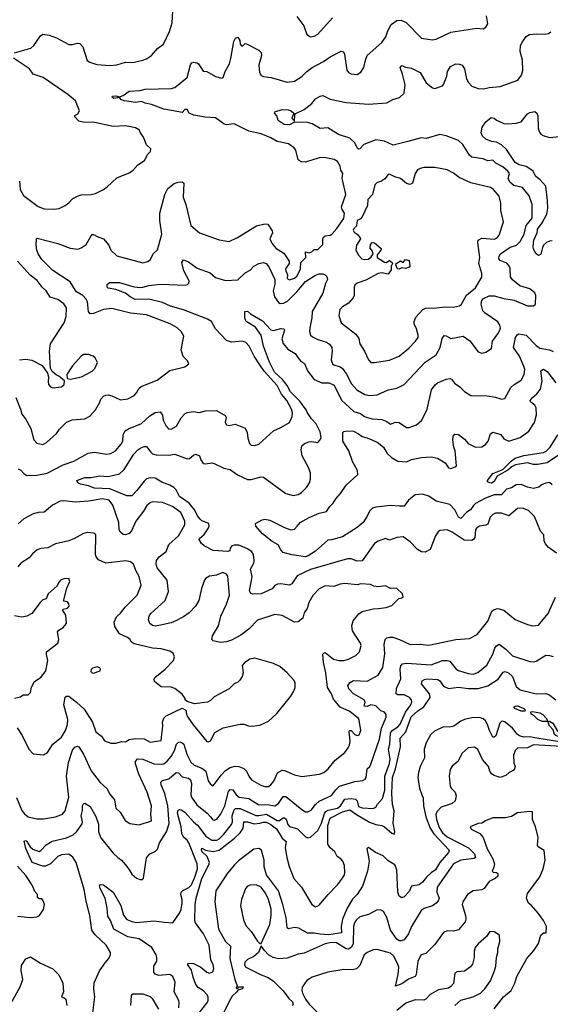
# Model space of a CAD drawing. Extents: x 1690054 to 1842981, y 782881 to 914114.
# Tile 464 of 656: x 1798146 to 1802451, y 806914 to 814904. Entities that reach past the tile are written whole.
import ezdxf

# ---------------------------------------------------------------- set-up
doc = ezdxf.new("R2010")
doc.units = 0

msp = doc.modelspace()

# ---------------------------------------------------------------- linework, layer by layer
at = {"layer": '0CON10XD'}
for points in [[(1798104.2, 814635.8), (1798235.5, 814674.5), (1798260, 814695), (1798315, 814773.3), (1798335, 814786), (1798385, 814777.5), (1798445, 814757.5), (1798545, 814704), (1798575, 814702), (1798615, 814714), (1798635, 814711.2), (1798657.5, 814685), (1798695, 814574), (1798715, 814559.2), (1798771.7, 814541.7), (1798877, 814533), (1798935, 814536.7), (1799005, 814560.8), (1799065, 814558.1), (1799145, 814575.7), (1799175, 814587.5), (1799215.6, 814614.4), (1799265, 814671.2), (1799314.3, 814705.7), (1799362.8, 814807.2), (1799382.5, 814877.5), (1799388.9, 814975)], [(1798115, 811838), (1798153.5, 811745), (1798163.8, 811703.8), (1798193.3, 811665), (1798236.8, 811586.8), (1798260, 811495), (1798285, 811468.8), (1798335, 811456), (1798365, 811472), (1798444.4, 811545.6), (1798468.7, 811581.3), (1798525, 811638), (1798573.1, 811656.9), (1798675, 811664.2), (1798715, 811686), (1798761.7, 811738.3), (1798794.3, 811795), (1798804.5, 811825.5), (1798825, 811848), (1798845, 811858), (1798865, 811859.2), (1798895, 811852.5), (1798965, 811819.2), (1799025, 811827.1), (1799075, 811855.8), (1799095, 811876), (1799115.5, 811914.5), (1799131.5, 811928.5), (1799261.4, 811978.6), (1799365, 812057.5), (1799485, 812087.5), (1799518.3, 812111.7), (1799506.4, 812136.4), (1799471.7, 812171.7), (1799456.2, 812225), (1799477.5, 812335), (1799455.8, 812375), (1799424, 812405), (1799367.4, 812437.4), (1799175, 812508.8), (1799045, 812522.2), (1798895, 812561.5), (1798825, 812553.2), (1798745, 812519.4), (1798717.9, 812517.9), (1798705.6, 812535), (1798695.3, 812615.3), (1798686.3, 812636.3), (1798659.5, 812665), (1798608.1, 812695), (1798597.9, 812707.9), (1798555, 812776.7), (1798415, 812868.9), (1798325, 812958.8), (1798295.3, 813005), (1798285.4, 813035), (1798280, 813075), (1798282.5, 813125), (1798288.3, 813131.7), (1798455, 813086.9), (1798555, 813050.5), (1798616.8, 813043.2), (1798645, 813052), (1798685, 813081.2), (1798725, 813151.2), (1798735, 813162), (1798745, 813162), (1798775, 813144), (1798825, 813126.2), (1798869.4, 813075), (1798885.8, 813035), (1798935, 812988.1), (1799145, 812932.5), (1799185, 812942.5), (1799203.8, 812955), (1799233.2, 813006.8), (1799263, 813037), (1799298.2, 813165), (1799284.4, 813275), (1799284.4, 813334.4), (1799324.2, 813485), (1799348.8, 813535), (1799400, 813575), (1799432.5, 813585), (1799465, 813587.5), (1799477, 813577), (1799472.9, 813465), (1799494.2, 813405), (1799535.7, 813235), (1799605, 813174.4), (1799765, 813117.1), (1799845, 813104.4), (1799913.7, 813136.3), (1800067.6, 813232.4), (1800135, 813248.6), (1800158.8, 813245), (1800195, 813190), (1800196.1, 813175), (1800174.2, 813125), (1800191.9, 813091.9), (1800225, 813051.6), (1800290.3, 813010.3), (1800331.5, 812945), (1800331.7, 812925), (1800303.8, 812883.8), (1800305.3, 812865.3), (1800320, 812835), (1800316.7, 812805), (1800335, 812794.2), (1800375, 812807.8), (1800397.3, 812825), (1800425, 812883.5), (1800428.3, 812935), (1800466.7, 812975), (1800465, 813020), (1800495, 813012.1), (1800515, 813020.4), (1800535, 813039.2), (1800565, 813038.5), (1800605, 813080), (1800604.4, 813125), (1800610.4, 813139.6), (1800625, 813150), (1800665, 813155.5), (1800679.4, 813165), (1800720.3, 813209.7), (1800775, 813291.2), (1800780.5, 813335), (1800761.1, 813365), (1800757.5, 813385), (1800793.3, 813485), (1800767.3, 813592.7), (1800761.9, 813615), (1800766.4, 813655), (1800752, 813682), (1800745.5, 813715.5), (1800725, 813754), (1800698.7, 813768.7), (1800615, 813786.7), (1800575, 813782.2), (1800465, 813749.4), (1800430.3, 813750.3), (1800405.8, 813765.8), (1800385.7, 813845), (1800374, 813865), (1800326.2, 813896.2), (1800235, 813915.5), (1800185, 813944.5), (1800105, 813977.5), (1800005, 813998.9), (1799885, 814059.2), (1799825, 814050.8), (1799805, 814055.6), (1799735, 814108.2), (1799652.2, 814112.2), (1799559.4, 814129.4), (1799521.2, 814145), (1799505, 814176.4), (1799486.2, 814175), (1799465, 814151.4), (1799395, 814165.8), (1799315, 814178.1), (1799215, 814217.3), (1799165, 814226.7), (1799135, 814240), (1799085, 814231.5), (1798995.6, 814245.6), (1798973.3, 814255), (1798955, 814272.5), (1798910, 814265), (1798896.7, 814275), (1798900, 814285), (1798925.8, 814285.8), (1798955, 814277.5), (1798985, 814290), (1799035, 814323.1), (1799125, 814329.4), (1799165, 814339.5), (1799375, 814345.7), (1799405.6, 814354.4), (1799503.8, 814436.2), (1799531.1, 814538.9), (1799543.3, 814555), (1799555, 814558.8), (1799584.1, 814554.1), (1799596.2, 814545), (1799635, 814486.7), (1799665, 814484), (1799735, 814442.5), (1799785, 814429.4), (1799797.1, 814435), (1799813.1, 814485), (1799849.5, 814545), (1799859.8, 814590.2), (1799882.7, 814727.3), (1799897.5, 814755), (1799915, 814762.5), (1799933.3, 814735), (1799934.2, 814705), (1799945, 814692), (1799956.6, 814693.4), (1799975, 814710), (1799985, 814708), (1800087, 814657), (1800105, 814636.7), (1800106.9, 814615), (1800086.9, 814535), (1800092.9, 814475), (1800105, 814452), (1800125, 814442.9), (1800185.6, 814435.6), (1800315, 814397.1), (1800375.8, 814405), (1800435, 814443.5), (1800476.9, 814485), (1800518.6, 814515), (1800612, 814565), (1800665, 814602.2), (1800755, 814647.5), (1800772.7, 814642.7), (1800780.8, 814625), (1800801.2, 814495), (1800815, 814476.7), (1800835, 814464.2), (1800885, 814460), (1800915, 814479.4), (1800938.2, 814515), (1800950.5, 814575), (1800965.8, 814615), (1801085, 814720), (1801115.5, 814765), (1801132.2, 814815), (1801159.4, 814865), (1801205, 814896.7), (1801240.6, 814899.4), (1801281.4, 814881.4), (1801404.6, 814754.6), (1801491.7, 814741.7), (1801525, 814746), (1801645, 814802.9), (1801855, 814834.2), (1801905, 814831.2), (1801927.7, 814842.3), (1801945, 814870), (1801932.9, 814935)], [(1800395, 814928.8), (1800452, 814855), (1800475, 814783.3), (1800504.1, 814764.1), (1800535, 814771.2), (1800565, 814786.2), (1800685, 814920)], [(1798135, 811258.6), (1798155, 811249.2), (1798180.6, 811220.6), (1798205, 811206.7), (1798285, 811208), (1798369.2, 811225), (1798498.2, 811291.8), (1798585, 811321.1), (1798702.2, 811387.8), (1798754.4, 811394.4), (1798851.7, 811378.3), (1798885, 811384.5), (1798924.6, 811405.4), (1798970.9, 811459.1), (1798982.5, 811485), (1798986.5, 811535), (1799002, 811568), (1799028, 811585), (1799135, 811627.8), (1799201.4, 811688.6), (1799245, 811716.9), (1799285, 811722), (1799304.3, 811695), (1799311.1, 811655), (1799333.3, 811605), (1799353.8, 811583.8), (1799375, 811580.6), (1799419.5, 811605), (1799455.4, 811674.6), (1799485, 811706), (1799505, 811717.5), (1799555, 811724.2), (1799602.7, 811717.3), (1799655, 811729.6), (1799742.6, 811732.6), (1799812, 811692), (1799820, 811675), (1799812.5, 811635), (1799825, 811617.5), (1799845, 811611.2), (1799895, 811622), (1799975, 811589.2), (1799990.8, 811555), (1799997.3, 811507.3), (1800011.2, 811465), (1800025, 811451.2), (1800051.7, 811448.3), (1800085, 811460), (1800205, 811568.5), (1800265.9, 811594.1), (1800335, 811636), (1800357, 811683), (1800359.1, 811715), (1800350, 811745), (1800313, 811813), (1800269.2, 811865), (1800233.8, 811935), (1800130.9, 812050.9), (1800093.1, 812103.1), (1800047.5, 812175), (1800008.8, 812255), (1799982, 812285), (1799955, 812295.6), (1799865, 812287.1), (1799825, 812300), (1799735.8, 812395), (1799702.5, 812455), (1799668.8, 812475), (1799475, 812549.3), (1799369.9, 812579.9), (1799305, 812608.2), (1799195, 812635.3), (1799084.5, 812634.5), (1799041.8, 812655), (1799005, 812684.5), (1798925, 812714.4), (1798864.3, 812725), (1798855.7, 812735), (1798855.8, 812754.2), (1798875, 812771.2), (1798955, 812772.9), (1799065, 812738.9), (1799115, 812731.8), (1799145, 812733.6), (1799195, 812748.5), (1799285, 812757.3), (1799495, 812750.8), (1799506.7, 812755), (1799518.8, 812765), (1799520.8, 812785), (1799478.5, 812865), (1799462, 812935), (1799475, 812956.2), (1799515, 812939.2), (1799585, 812887.5), (1799690.4, 812850.4), (1799735, 812811.9), (1799815, 812786.7), (1799915, 812792.9), (1799975, 812851.2), (1800015, 812871.2), (1800046.8, 812903.2), (1800085, 812927.1), (1800125, 812933.3), (1800146, 812925), (1800168.3, 812898.3), (1800215.3, 812795.3), (1800215, 812757.5), (1800202.9, 812705), (1800212.5, 812655), (1800245, 812608.3), (1800260.7, 812600.7), (1800285.6, 812604.4), (1800318.9, 812621.1), (1800394.8, 812695.2), (1800465, 812779.4), (1800545, 812831.4), (1800575, 812842.5), (1800605, 812842), (1800624.1, 812834.1), (1800639.2, 812819.2), (1800642.5, 812795), (1800627, 812763), (1800604.5, 812685), (1800519.1, 812535), (1800517.1, 812485), (1800499.1, 812405), (1800498.1, 812375), (1800505.8, 812345), (1800520.4, 812330.4), (1800565, 812308.5), (1800636.2, 812286.2), (1800660.9, 812270.9), (1800678.1, 812245), (1800682.4, 812217.6), (1800674.4, 812145), (1800685, 812111.2), (1800695, 812102.5), (1800745, 812088.6), (1800764.5, 812074.5), (1800797.6, 812027.6), (1800839.2, 811949.2), (1800881.1, 811901.1), (1800945, 811862.2), (1800985, 811855.6), (1801045, 811861.1), (1801135, 811899.4), (1801205, 811913.1), (1801264, 811945), (1801435, 812124.5), (1801525.8, 812185), (1801557.1, 812242.9), (1801573.1, 812316.9), (1801588.6, 812341.4), (1801605, 812340), (1801645, 812316.5), (1801745, 812336.2), (1801798, 812298), (1801865, 812209.2), (1801895, 812199.2), (1801927.5, 812207.5), (1801975, 812236.2), (1801980.8, 812295), (1802026.1, 812353.9), (1802042.2, 812385), (1802045.5, 812405), (1802042.5, 812425), (1802025, 812452.5), (1801922.5, 812522.5), (1801903, 812543), (1801890, 812595), (1801895.6, 812624.4), (1801908, 812642), (1801955, 812664.7), (1801995, 812664.2), (1802075, 812641.3), (1802157.3, 812627.3), (1802265, 812583.3), (1802315, 812582.5), (1802330, 812595), (1802334, 812665), (1802325, 812688.8), (1802285, 812720), (1802203.8, 812743.8), (1802143.9, 812793.9), (1802127.4, 812817.4), (1802124.5, 812885), (1802115, 812908.6), (1802098.1, 812928.1), (1802045, 812951.1), (1802033.4, 812965), (1802035.6, 812985), (1802047.5, 813005), (1802125, 813057.3), (1802176.4, 813075), (1802206.8, 813105), (1802238, 813165), (1802255, 813235.5), (1802303.6, 813295), (1802302.9, 813405), (1802280, 813475), (1802225, 813542.5), (1802155, 813558.5), (1802121.5, 813585), (1802108.1, 813615), (1802119.4, 813655), (1802105.7, 813675), (1802065, 813711.3), (1802009.8, 813739.8), (1801985, 813764.6), (1801945, 813759.2), (1801905, 813774.1), (1801815, 813787.5), (1801795.8, 813805), (1801740.2, 813890.2), (1801705, 813924.2), (1801605, 813962.9), (1801555, 813971.5), (1801445, 813940.8), (1801403.3, 813946.7), (1801294.4, 813915.6), (1801175, 813885.8), (1801105, 813918.1), (1801035, 813929.4), (1800937.6, 813892.4), (1800906.2, 813855), (1800895, 813854.2), (1800883.9, 813863.9), (1800865.4, 813905.4), (1800824.2, 813944.2), (1800732, 813972), (1800645, 814025.6), (1800585, 814021.1), (1800518.3, 814058.3), (1800481.1, 814071.1), (1800376.2, 814073.8), (1800335, 814050), (1800292, 814055), (1800242.5, 814085), (1800232.9, 814122.9), (1800213.3, 814145), (1800215, 814156.7), (1800274.5, 814175.5), (1800325, 814173.1), (1800347.5, 814165), (1800370, 814145), (1800353.9, 814106.1), (1800375, 814080), (1800378.3, 814131.7), (1800386.4, 814143.6), (1800455, 814176), (1800515, 814223.3), (1800545, 814260.8), (1800585, 814284.2), (1800605, 814288), (1800665, 814258.6), (1800795, 814233.3), (1800975, 814219.2), (1801125, 814228.9), (1801172.1, 814257.9), (1801227.1, 814272.9), (1801265, 814306.7), (1801272.1, 814375), (1801252.9, 814462.9), (1801233.8, 814515), (1801245, 814532.5), (1801275, 814518), (1801325, 814511.4), (1801396.2, 814475), (1801443, 814393), (1801495, 814350), (1801515, 814345.6), (1801575, 814367.1), (1801585, 814378), (1801611.1, 814445), (1801615.8, 814485), (1801640, 814525), (1801685, 814545.6), (1801715, 814544.4), (1801735.3, 814535.3), (1801754.5, 814505), (1801771.9, 814425), (1801785.8, 814395), (1801815, 814365.8), (1801865, 814347.1), (1801907.6, 814342.4), (1801955, 814353.1), (1802045, 814360.8), (1802186.8, 814413.2), (1802216.8, 814453.2), (1802226.8, 814493.2), (1802224.5, 814575), (1802206.9, 814645), (1802210, 814695), (1802224.2, 814725), (1802255, 814766.7), (1802282.5, 814785), (1802335, 814790), (1802405, 814786), (1802435, 814792.9), (1802455, 814806)], [(1798145.6, 813595), (1798150.5, 813525), (1798178.3, 813478.3), (1798295, 813388.5), (1798345, 813368.2), (1798424.3, 813365.7), (1798466.6, 813373.4), (1798515, 813397.5), (1798545, 813417.5), (1798577.4, 813452.6), (1798615, 813471.5), (1798645, 813482.5), (1798725, 813486.9), (1798762.5, 813495), (1798827.5, 813525), (1798855, 813548.8), (1798935, 813622), (1799035, 813661.2), (1799065, 813680), (1799105, 813726.7), (1799157.7, 813762.3), (1799186.4, 813813.6), (1799207.5, 813835), (1799210, 813855), (1799175, 813890), (1799150.7, 813950.7), (1799126.7, 813985), (1799118.3, 814008.3), (1799085, 814028), (1799005, 814042), (1798905, 814036.9), (1798755, 814069.4), (1798661.7, 814071.7), (1798625, 814080), (1798594, 814115), (1798594.2, 814125.8), (1798619.2, 814140.8), (1798631.5, 814165), (1798598.1, 814245), (1798537.1, 814297.1), (1798336, 814436), (1798255, 814461.2), (1798225, 814505.8), (1798185, 814533.1), (1798095, 814592.9)], [(1802465, 813109.6), (1802445, 813106.9), (1802418.8, 813095), (1802396.7, 813073.3), (1802386.8, 813055), (1802375, 813002), (1802355, 812991.2), (1802335, 813003.8), (1802315, 813041.2), (1802312.4, 813065), (1802317.5, 813115), (1802345.2, 813174.8), (1802345.9, 813195), (1802346.5, 813205), (1802385.2, 813255), (1802422.1, 813325), (1802429.3, 813375), (1802428.5, 813435), (1802413.4, 813553.4), (1802366.9, 813606.9), (1802333, 813633), (1802308.9, 813678.9), (1802255, 813712.1), (1802197.7, 813727.7), (1802164.9, 813744.9), (1802095, 813851.6), (1802055, 813888.8), (1802015, 813910.5), (1801975, 813916.7), (1801926.5, 813935), (1801899.8, 813959.8), (1801891.2, 813985), (1801897.8, 814032.2), (1801927.6, 814075), (1801970.6, 814109.4), (1801995, 814106.3), (1802015, 814089.2), (1802075, 814063.2), (1802105, 814058.8), (1802175, 814065.4), (1802215, 814075.8), (1802265, 814140.6), (1802285, 814151.4), (1802325, 814160), (1802342, 814145), (1802349.4, 814125), (1802353.1, 814025), (1802362.8, 813992.8), (1802375, 813975.8), (1802393.4, 813963.4), (1802445, 813948.9), (1802525, 813955.8)], [(1801025, 812122.5), (1801145, 812141.4), (1801225, 812174.2), (1801302, 812238), (1801357.5, 812295), (1801377.5, 812325), (1801379.4, 812345), (1801366.5, 812395), (1801346.4, 812435), (1801346.5, 812456.5), (1801360.4, 812489.6), (1801417.7, 812552.3), (1801437.4, 812562.6), (1801463.6, 812566.4), (1801505, 812562.7), (1801595.5, 812575.5), (1801665, 812570.6), (1801715, 812582.9), (1801729.2, 812595), (1801771.7, 812668.3), (1801845, 812729.2), (1801895.8, 812815), (1801895.7, 812845), (1801870.6, 812925), (1801877.8, 812975), (1801863.1, 813095), (1801865.8, 813115), (1801895, 813132.2), (1801997.7, 813122.3), (1802020.6, 813135), (1802036.5, 813155), (1802070, 813265), (1802048.2, 813355), (1802050.5, 813415), (1802035, 813472.5), (1801990.8, 813525), (1801965, 813543.3), (1801805, 813580.6), (1801712.7, 813622.7), (1801665, 813660), (1801615, 813685.9), (1801515, 813704.6), (1801425, 813703.5), (1801395, 813697.5), (1801374.3, 813685), (1801353.8, 813656.2), (1801333.6, 813576.4), (1801315, 813566.7), (1801285, 813576.2), (1801235, 813616.2), (1801188.3, 813628.3), (1801145, 813650), (1801135, 813647.5), (1801107.3, 813612.7), (1801075, 813591.2), (1801045, 813583.3), (1801026.2, 813565), (1801007.5, 813485), (1800970.8, 813445), (1800967.7, 813397.7), (1800924.6, 813305.4), (1800910.7, 813289.3), (1800883.6, 813275), (1800877.9, 813232.1), (1800853.3, 813205), (1800851.2, 813195), (1800859.7, 813179.7), (1800885, 813162.9), (1800909.5, 813135), (1800911.2, 813125), (1800878.7, 813075), (1800873.3, 813033.3), (1800894.3, 812994.3), (1800921.2, 812965), (1800945, 812958.9), (1800975, 812961.9), (1800998.9, 812981.1), (1801012.7, 813005), (1801009.7, 813025), (1800989.5, 813049.5), (1800990.9, 813079.1), (1801005, 813097.5), (1801025, 813092.5), (1801077.7, 813047.7), (1801075.3, 813035), (1801046.7, 812995), (1801046.6, 812975), (1801105, 812935.7), (1801120, 812935), (1801145, 812949.3), (1801168.8, 812935), (1801171.9, 812925), (1801158.8, 812905), (1801158.8, 812875), (1801135, 812840), (1801085, 812850.8), (1801054.2, 812845.8), (1800955, 812790), (1800885, 812766), (1800865, 812748.8), (1800859.2, 812735), (1800859.2, 812665), (1800852.1, 812647.9), (1800812.5, 812605), (1800764, 812575), (1800743.8, 812553.8), (1800734.5, 812504.5), (1800752.9, 812445), (1800872.8, 812352.8), (1800896.6, 812316.6), (1800904.5, 812274.5), (1800944.3, 812215), (1800976, 812145), (1800995, 812123.8), (1801025, 812122.5)], [(1798144.3, 812144.3), (1798195, 812150), (1798245, 812142.5), (1798328.5, 812098.5), (1798373.3, 812035), (1798381.2, 812005), (1798376.2, 811965), (1798380, 811945), (1798395, 811923.8), (1798415, 811916.2), (1798485, 811923.8), (1798506.7, 811945), (1798510, 811975), (1798465, 812012.5), (1798441.7, 812021.7), (1798410.7, 812050.7), (1798396.7, 812076.7), (1798394, 812116), (1798388.2, 812215), (1798395.4, 812274.6), (1798506.7, 812445), (1798523.3, 812495), (1798526.9, 812565), (1798505, 812597.5), (1798455, 812632.5), (1798393.2, 812653.2), (1798362.5, 812705), (1798329.4, 812735), (1798288.6, 812788.6), (1798231.7, 812831.7), (1798127.5, 812945)], [(1801225, 812879.2), (1801212.1, 812882.1), (1801197.8, 812915), (1801200, 812925), (1801235, 812946.2), (1801255.9, 812934.1), (1801275, 812957.5), (1801305, 812950), (1801310, 812905), (1801305, 812896.7), (1801275, 812886), (1801245, 812889.4), (1801225, 812879.2)], [(1802501.2, 810575), (1802433.8, 810625), (1802411.1, 810651.1), (1802401.4, 810675), (1802398.6, 810725), (1802370.8, 810755), (1802322.7, 810872.7), (1802275, 810921.1), (1802225, 810940.9), (1802185, 810936.7), (1802115, 810878.6), (1802055, 810898.8), (1802005, 810898.6), (1801985, 810890), (1801963.3, 810866.7), (1801945, 810811.9), (1801926.7, 810803.3), (1801875, 810795.4), (1801851.3, 810778.7), (1801844.6, 810765), (1801838.8, 810701.2), (1801828.9, 810685), (1801815, 810676.9), (1801751.4, 810681.4), (1801655, 810746.2), (1801615, 810765.6), (1801555, 810760), (1801540.9, 810749.1), (1801519.2, 810715), (1801475.5, 810604.5), (1801435.7, 810584.3), (1801406.5, 810586.5), (1801374.2, 810605), (1801315, 810667.5), (1801257.5, 810707.5), (1801207.1, 810702.9), (1801145, 810680), (1801115, 810693.3), (1801055, 810673.1), (1801025, 810653.1), (1800925, 810514.4), (1800885, 810510.5), (1800835, 810528.9), (1800805, 810529.6), (1800505, 810442.1), (1800397.6, 810392.4), (1800355, 810327.5), (1800335, 810314.4), (1800265, 810326.9), (1800237.5, 810325), (1800217.4, 810312.6), (1800193.8, 810285), (1800105, 810246), (1800035, 810242), (1800019.7, 810249.7), (1800011.3, 810271.3), (1800027.3, 810352.7), (1800031.1, 810385), (1800020, 810445), (1800045.4, 810494.6), (1800048.2, 810515), (1800042.7, 810565), (1800030.4, 810585), (1799995, 810610.9), (1799925, 810638.9), (1799885, 810640.6), (1799866.7, 810635), (1799853.8, 810615), (1799850, 810595), (1799835, 810588.8), (1799715, 810597.5), (1799643.8, 810635), (1799620.5, 810655), (1799601.4, 810685), (1799604.2, 810695), (1799643.3, 810726.7), (1799675.4, 810775), (1799684.4, 810795), (1799680, 810815), (1799625, 810838.6), (1799610.5, 810850.5), (1799587.5, 810877.5), (1799565.9, 810925), (1799522.3, 810982.3), (1799442.5, 811035), (1799415, 811087.9), (1799398, 811108), (1799365, 811127.5), (1799300.3, 811150.3), (1799245, 811182.7), (1799205, 811187.5), (1799175, 811178.2), (1799155, 811160.4), (1799097, 811083), (1799055, 811041.4), (1799015, 811040), (1798877.1, 811097.1), (1798753.8, 811103.8), (1798705, 811122.2), (1798640, 811135), (1798617, 811147), (1798610, 811165), (1798675, 811188.9), (1798725, 811189.2), (1798796.6, 811203.4), (1798865, 811197.3), (1798955, 811218.5), (1798995, 811253.1), (1799072, 811378), (1799105, 811414.7), (1799130.1, 811429.9), (1799155, 811441.1), (1799175, 811441.4), (1799208.9, 811395), (1799225, 811382.3), (1799252.8, 811372.8), (1799355, 811370.4), (1799405, 811378.2), (1799505, 811342), (1799525, 811343.8), (1799555, 811370), (1799575, 811379.2), (1799605, 811364), (1799617, 811333), (1799635, 811302.9), (1799655, 811299.4), (1799705, 811307.1), (1799725, 811302.9), (1799802.5, 811265), (1799855, 811254.2), (1799912.2, 811212.2), (1799995, 811173.5), (1800025, 811171.9), (1800105, 811194.3), (1800125, 811192.5), (1800305, 811060), (1800365, 811044), (1800405, 811052), (1800431.7, 811068.3), (1800472.4, 811107.6), (1800496, 811145), (1800504.1, 811175.9), (1800505.8, 811225), (1800492.5, 811265), (1800438.1, 811365), (1800429.2, 811415), (1800436, 811445), (1800456.7, 811465), (1800492.4, 811477.6), (1800515, 811480.6), (1800565, 811474), (1800585, 811494), (1800590.9, 811515), (1800585, 811560), (1800552.7, 811625), (1800514.4, 811664.4), (1800480.8, 811715), (1800469.7, 811739.7), (1800419.3, 811809.3), (1800341.9, 811885), (1800315.3, 811935.3), (1800277.3, 811985), (1800212.9, 812045), (1800171.7, 812125), (1800125, 812255.6), (1800106.1, 812345), (1800058.9, 812408.9), (1799984.5, 812455), (1799972.5, 812485), (1799972.5, 812535), (1799995, 812538.8), (1800017.7, 812517.7), (1800115, 812461.1), (1800185, 812387.8), (1800205, 812382.2), (1800265, 812397.9), (1800290, 812395), (1800295.7, 812385), (1800272.9, 812315), (1800285, 812276), (1800321.5, 812231.5), (1800380.6, 812195), (1800403.3, 812163.3), (1800425, 812135.8), (1800455.5, 812115.5), (1800482.2, 812055), (1800535, 811984.5), (1800598.3, 811958.3), (1800656.5, 811956.5), (1800698.5, 811938.5), (1800756.5, 811816.5), (1800858.1, 811725), (1800910, 811710), (1800944.2, 811685), (1800966.6, 811676.6), (1801005, 811666.2), (1801085, 811659.5), (1801125, 811643.3), (1801155, 811621.9), (1801195, 811638.8), (1801225, 811636.7), (1801285, 811596.2), (1801305, 811596.2), (1801365, 811618), (1801409.2, 811655), (1801452.9, 811745), (1801488.3, 811901.7), (1801517.6, 811942.4), (1801535, 811957.5), (1801605, 811987.5), (1801636.7, 811993.3)], [(1801636.7, 811993.3), (1801648.3, 811988.3), (1801673.6, 811953.6), (1801715.6, 811925.6), (1801755, 811886.2), (1801805, 811856), (1801937.7, 811852.3), (1802005, 811842), (1802055, 811824), (1802080.5, 811829.5), (1802130.9, 811919.1), (1802156.4, 811943.6), (1802215, 811979.2), (1802239.1, 812025), (1802242.9, 812065), (1802238.5, 812085), (1802201.5, 812175), (1802151.8, 812245), (1802168.6, 812325), (1802182.2, 812347.8), (1802195, 812354.2), (1802254.8, 812344.8), (1802335, 812261.5), (1802365, 812239.6), (1802445, 812224.5), (1802475, 812210.5)], [(1798555, 811987.5), (1798585, 811993.3), (1798647.5, 812005), (1798735, 812051.2), (1798756.2, 812075), (1798776.4, 812123.6), (1798759.5, 812159.5), (1798743.6, 812173.6), (1798705, 812186.7), (1798665, 812187.5), (1798645, 812173.3), (1798574.2, 812095), (1798530, 812025), (1798531.7, 811991.7), (1798555, 811987.5)], [(1802465, 811128.8), (1802445, 811148), (1802415, 811144), (1802385, 811132), (1802357.8, 811112.2), (1802315, 811100.5), (1802265, 811111.2), (1802215, 811131.8), (1802175, 811128.5), (1802135, 811106.8), (1802095, 811093.8), (1802055, 811049.6), (1801995, 811047.6), (1801925, 811021), (1801845, 810979.2), (1801826.8, 810963.2), (1801803.5, 810926.5), (1801773.3, 810906.7), (1801725, 810856.9), (1801705, 810867.8), (1801675, 810925.6), (1801635, 810970.5), (1801525, 810998.2), (1801465, 811037.7), (1801415, 811054.3), (1801355, 811047.5), (1801301.4, 811005), (1801265, 810956.2), (1801226.7, 810956.7), (1801155, 810960.8), (1801035, 810949.6), (1801009.4, 810940.6), (1800983.3, 810916.7), (1800964.6, 810875.4), (1800931.4, 810825), (1800885, 810783.1), (1800765, 810706.7), (1800675, 810682.9), (1800645, 810680.8), (1800545, 810591.8), (1800487.6, 810552.4), (1800465.2, 810544.8), (1800355, 810561.2), (1800285, 810580), (1800265, 810602.5), (1800244, 810644), (1800195, 810670.8), (1800115, 810732), (1800062.5, 810795), (1800060, 810815), (1800113, 810847), (1800135, 810852.5), (1800175, 810843.3), (1800294.4, 810784.4), (1800345, 810765.7), (1800375, 810770), (1800398.6, 810795), (1800422, 810825), (1800493.8, 810865), (1800575, 810898.9), (1800635, 810912.9), (1800662.5, 810955), (1800689.6, 810980.4), (1800710, 811015), (1800749.9, 811060.1), (1800795, 811127.5), (1800888.5, 811215), (1800885.9, 811245.9), (1800845, 811318), (1800815.5, 811405.5), (1800767.1, 811485), (1800766.7, 811553.3), (1800776.2, 811563.8), (1800805, 811568.6), (1800853.3, 811565), (1800893.8, 811545), (1800925, 811520.8), (1800965, 811511.4), (1801045, 811477.1), (1801097.5, 811435), (1801128, 811385), (1801162.5, 811352.5), (1801215, 811321.1), (1801285, 811316.7), (1801324.3, 811334.3), (1801405, 811352.5), (1801485, 811355.7), (1801535, 811345.8), (1801598.8, 811308.8), (1801625, 811267.5), (1801645, 811263.3), (1801680, 811275), (1801690, 811285), (1801678.1, 811405), (1801666.9, 811435), (1801660.8, 811495), (1801662, 811525), (1801675, 811541.2), (1801705, 811537.1), (1801755, 811501.4), (1801784.3, 811465), (1801845, 811435.5), (1801895, 811439.5), (1801925, 811456.9), (1801946.4, 811485), (1801965, 811543.3), (1801985, 811556.2), (1802048.3, 811538.3), (1802075, 811502.5), (1802115, 811484.3), (1802205, 811513.3), (1802275.8, 811565), (1802323.1, 811635), (1802337.6, 811697.6), (1802337.3, 811755), (1802325.4, 811775.4), (1802291.4, 811801.4), (1802287.8, 811815), (1802302.7, 811835), (1802342.7, 811867.3), (1802370.9, 811905), (1802383.6, 811975), (1802374.2, 812055), (1802395, 812068), (1802425, 812050.8), (1802495, 811956.5)], [(1802524.1, 811375), (1802425, 811307.5), (1802345.6, 811295.6), (1802315, 811295.7), (1802265, 811307.5), (1802168.9, 811291.1), (1802140.9, 811279.1), (1802105, 811248.1), (1802038.6, 811211.4), (1802019.5, 811200.5), (1801995, 811156), (1801975, 811144.3), (1801960, 811145), (1801942.5, 811155), (1801942.5, 811165), (1801985, 811221.2), (1802066, 811254), (1802135.7, 811325), (1802165.7, 811345), (1802235, 811366.6), (1802395, 811391.6), (1802417.8, 811402.2), (1802448.5, 811435), (1802512.2, 811535)], [(1798121.3, 808591.3), (1798165, 808486.2), (1798185, 808458.8), (1798215, 808435.8), (1798285, 808419.2), (1798338.3, 808418.3), (1798435.8, 808435.8), (1798495, 808457.5), (1798514.4, 808485), (1798544.6, 808595.4), (1798526, 808766), (1798542.8, 808877.2), (1798575, 808977.5), (1798595, 809001.9), (1798615, 809010), (1798625.7, 809005), (1798665.3, 808945.3), (1798725, 808809.2), (1798798, 808715), (1798854.4, 808665), (1798878.8, 808618.8), (1798916.2, 808575), (1798922.6, 808522.6), (1798927.1, 808505), (1798962.4, 808472.4), (1799002.5, 808405), (1799041.2, 808381.2), (1799115, 808371.9), (1799215, 808402.5), (1799210.5, 808455), (1799216.5, 808525), (1799180, 808635), (1799113.1, 808783.1), (1799084.6, 808865), (1799085.5, 808885), (1799103.2, 808906.8), (1799145, 808904), (1799235, 808866.9), (1799295, 808862.3), (1799315, 808866.4), (1799342.3, 808887.7), (1799374, 808925), (1799401.6, 808975), (1799418.5, 809025), (1799430.9, 809039.1), (1799445, 809043.5), (1799465, 809037.3), (1799478.2, 809025), (1799501.4, 808945), (1799535, 808879.5), (1799562.5, 808855), (1799625, 808830), (1799655.5, 808805), (1799675, 808728), (1799695, 808700), (1799715, 808686.2), (1799781.2, 808775), (1799815, 808810.5), (1799855, 808835.7), (1799895, 808845.6), (1799925.4, 808845.4), (1799965, 808826.9), (1799987.1, 808805), (1800005.7, 808765), (1800028, 808735), (1800102.1, 808692.1), (1800135, 808681.4), (1800165, 808683.1), (1800185, 808695.7), (1800207.3, 808725), (1800237.5, 808792.5), (1800274.4, 808815.6), (1800295, 808812.9), (1800375, 808777.5), (1800434.2, 808764.2), (1800579.1, 808780.9), (1800613.2, 808796.8), (1800650, 808825), (1800705.7, 808895), (1800782.6, 808957.4), (1800811.4, 808995), (1800822.9, 809017.1), (1800827.6, 809052.4), (1800818, 809125), (1800822.5, 809137.5), (1800835, 809136.2), (1800865, 809104.4), (1800885, 809095.8), (1800900, 809100), (1800914.4, 809135), (1800900.5, 809220.5), (1800893.8, 809235), (1800825, 809290), (1800745, 809325.6), (1800691.5, 809391.5), (1800674.7, 809435), (1800644.6, 809485), (1800630.3, 809605), (1800611.8, 809688.2), (1800606.7, 809755), (1800615, 809767.5), (1800625, 809768.8), (1800693.3, 809715), (1800735, 809705.6), (1800775, 809705.6), (1800814.3, 809714.3), (1800874, 809745), (1800904, 809775), (1800916.7, 809825), (1800910, 809845), (1800845.7, 809945), (1800840.6, 809985), (1800851.4, 810025), (1800897.9, 810082.1), (1800925, 810100.8), (1801014.2, 810124.2), (1801055.9, 810125.9), (1801120, 810135), (1801165, 810150), (1801221.7, 810208.3), (1801247, 810213), (1801258.3, 810221.7), (1801252.5, 810245), (1801205, 810288.8), (1801175, 810292.5), (1801155, 810287.5), (1801115, 810310), (1801055, 810301.2), (1801018.3, 810308.3), (1800992, 810322), (1800915, 810326.5), (1800885, 810319.4), (1800785, 810328.5), (1800745, 810324.5), (1800694.6, 810305.4), (1800625, 810310), (1800575, 810285.7), (1800525, 810232), (1800492.2, 810175), (1800478.6, 810125), (1800455, 810090), (1800443.4, 810046.6), (1800405, 810018.1), (1800374.4, 810014.4), (1800275, 810070.8), (1800215, 810077.1), (1800075, 810032.5), (1800008.2, 809961.8), (1799940.1, 809909.9), (1799865, 809868.9), (1799825.2, 809854.8), (1799775, 809850.6), (1799715, 809864.2), (1799704.1, 809875), (1799710.7, 809905), (1799757.8, 809985), (1799779.1, 810065), (1799825, 810161.2), (1799849.1, 810235), (1799835, 810387.5), (1799825, 810406), (1799795, 810417.1), (1799742.2, 810397.8), (1799685, 810388.1), (1799655, 810370), (1799644.3, 810355), (1799620.9, 810289.1), (1799599.5, 810190.5), (1799573.6, 810145), (1799519.9, 810090.1), (1799475, 810058), (1799412.9, 810025), (1799375, 810010), (1799289.4, 809990.6), (1799245, 809983.8), (1799225, 809987.8), (1799202.5, 810005), (1799192.5, 810035), (1799196.7, 810065), (1799208.9, 810085), (1799327.8, 810192.2), (1799353.8, 810265), (1799342.3, 810355), (1799260.5, 810455), (1799254.5, 810485), (1799256.9, 810515), (1799276.9, 810545), (1799335, 810589.2), (1799356.5, 810645), (1799434.6, 810715), (1799485.5, 810805), (1799487.3, 810835), (1799454.4, 810905), (1799385.7, 810955), (1799305, 810985.6), (1799225, 810991.1), (1799205, 810984.4), (1799178.1, 810961.9), (1799150, 810915), (1799087.5, 810835), (1799053.7, 810756.3), (1799035, 810734.2), (1799005, 810724.2), (1798985, 810728), (1798964, 810745), (1798953.3, 810765), (1798951.1, 810825), (1798901.3, 810965), (1798872.9, 811005), (1798815, 811016.5), (1798705, 810998.2), (1798599.7, 810990.3), (1798505, 811000.8), (1798475, 810996.2), (1798411.4, 810965), (1798345, 810908.6), (1798295, 810906.2), (1798255, 810893.3), (1798180.6, 810855), (1798135, 810814)], [(1798126.7, 809156.7), (1798166.7, 809095), (1798220, 808985), (1798255, 808947.5), (1798338.3, 808938.3), (1798372.7, 808957.3), (1798415.8, 809025), (1798485, 809082.9), (1798519.2, 809135), (1798534.6, 809185), (1798537.1, 809225), (1798504.6, 809345), (1798515, 809406.2), (1798525, 809416.2), (1798545, 809416.2), (1798607.1, 809365), (1798669.4, 809309.4), (1798737.5, 809205), (1798765, 809126), (1798810.7, 809090.7), (1798835, 809053.8), (1798885, 809034.2), (1798925, 809032.9), (1798975, 809046.9), (1799005, 809045.6), (1799035, 809064.3), (1799085, 809072.5), (1799155, 809070), (1799205, 809040.8), (1799295, 809054.4), (1799307.9, 809175), (1799304.4, 809205), (1799315, 809236.7), (1799335, 809256), (1799465, 809317.5), (1799495, 809300), (1799500, 809265), (1799511.2, 809245), (1799553.2, 809183.2), (1799665, 809046.7), (1799675, 809043.8), (1799695, 809053.3), (1799728.9, 809121.1), (1799796.7, 809156.7), (1799935, 809186.7), (1799965, 809186.7), (1800003.6, 809173.6), (1800031.2, 809171.2), (1800095, 809178.8), (1800165, 809213.3), (1800232.5, 809275), (1800346.2, 809415), (1800371.2, 809455), (1800381.2, 809485), (1800380, 809525), (1800370, 809545), (1800315, 809604), (1800255.4, 809655.4), (1800205, 809680), (1800055, 809722.9), (1800013.8, 809716.2), (1799968.8, 809685), (1799952, 809665), (1799960, 809605), (1799950.8, 809575), (1799932.5, 809545), (1799915, 809528), (1799885, 809513.8), (1799845, 809473.3), (1799725, 809410), (1799695, 809380), (1799670, 809365), (1799565, 809354), (1799505, 809372.5), (1799487.5, 809385), (1799487.5, 809395), (1799465, 809432.5), (1799405, 809477.5), (1799375, 809488.8), (1799295, 809490), (1799238.8, 809535), (1799236.4, 809553.6), (1799242.3, 809567.7), (1799327, 809633), (1799394, 809705), (1799402.5, 809735), (1799391.2, 809765), (1799365, 809780.8), (1799295, 809800), (1799225, 809805.6), (1799075, 809839.2), (1799050, 809855), (1799042.5, 809875), (1799021.5, 809891.5), (1798955, 809919.4), (1798919.1, 809979.1), (1798913.3, 810015), (1798931.2, 810058.8), (1798965, 810088.1), (1799002.1, 810137.9), (1799098.6, 810235), (1799130.8, 810315), (1799116.5, 810385), (1799088.5, 810435), (1799070.8, 810485), (1799045, 810504.2), (1799005.9, 810514.1), (1798845.8, 810494.2), (1798785, 810522.5), (1798766.9, 810545), (1798762.5, 810565), (1798763.8, 810725), (1798748.3, 810738.3), (1798695, 810743.1), (1798665, 810734.4), (1798585, 810690.6), (1798545, 810675.7), (1798437.9, 810652.1), (1798375, 810617.5), (1798316.8, 810613.2), (1798287.3, 810602.7), (1798249.1, 810570.9), (1798223, 810537), (1798155, 810493.8), (1798132, 810465)], [(1798105, 809398.6), (1798151.7, 809408.3), (1798175, 809426.2), (1798215.5, 809424.5), (1798233.3, 809445), (1798242, 809488), (1798266.4, 809533.6), (1798321.2, 809568.8), (1798359.8, 809620.2), (1798374.3, 809705), (1798365, 809752.5), (1798363.3, 809775), (1798455.8, 809845), (1798462.9, 809875), (1798454.1, 809935.9), (1798465, 809951.2), (1798499.1, 809970.9), (1798526.9, 810005), (1798521.4, 810071.4), (1798492.5, 810115), (1798498.3, 810121.7), (1798535, 810130), (1798547.7, 810145), (1798545.3, 810165.3), (1798535, 810179.2), (1798502.5, 810185), (1798528.3, 810291.7), (1798552.5, 810345), (1798545, 810370), (1798505, 810366.7), (1798477.5, 810355), (1798460, 810335), (1798449.3, 810310.7), (1798377.5, 810245), (1798360, 810205), (1798335, 810196.7), (1798313.8, 810175), (1798245.8, 810085), (1798205, 810064.3), (1798165, 810057.1), (1798105, 810065.5)], [(1798738.8, 806845), (1798755.8, 806975), (1798747, 807037), (1798751.1, 807088.9), (1798794.4, 807185), (1798838.5, 807251.5), (1798870, 807285), (1798883.3, 807315), (1798883.8, 807335), (1798848.6, 807395), (1798758, 807478), (1798732.7, 807515), (1798715.5, 807635.5), (1798685, 807752.5), (1798670.8, 807845), (1798605.9, 808065), (1798578.5, 808108.5), (1798545, 808133.1), (1798485, 808126.8), (1798455, 808113.3), (1798396, 808055), (1798355, 808035.3), (1798335, 808034.3), (1798247.1, 808065), (1798195, 808177.5), (1798183, 808237), (1798195, 808243.3), (1798205, 808236), (1798231.4, 808191.4), (1798252.5, 808172.5), (1798305, 808155.7), (1798318.7, 808161.3), (1798361.3, 808208.7), (1798411, 808239), (1798525.6, 808264.4), (1798580.1, 808289.9), (1798608.2, 808315), (1798651.9, 808378.1), (1798654.7, 808395), (1798646.4, 808445), (1798656.3, 808486.3), (1798655.5, 808524.5), (1798665, 808542), (1798675, 808547.1), (1798718.6, 808518.6), (1798765, 808438), (1798785.8, 808375), (1798786.9, 808315), (1798805.4, 808265), (1798905, 808141.2), (1798941.2, 808105), (1798972, 808085), (1799004.2, 808045), (1799032.1, 808012.1), (1799055, 807971.2), (1799095, 807938.8), (1799125, 807926.7), (1799141.7, 807928.3), (1799150.7, 807939.3), (1799175.7, 808104.3), (1799201.2, 808135), (1799244.4, 808155.6), (1799265.5, 808174.5), (1799281.5, 808225), (1799336.7, 808315), (1799358.3, 808381.7), (1799348.4, 808525), (1799323.9, 808626.1), (1799294.7, 808695), (1799291.9, 808718.1), (1799305, 808731.8), (1799355, 808743.8), (1799415, 808794.4), (1799435, 808792.2), (1799465, 808760), (1799515, 808750.7), (1799533.1, 808735), (1799538.9, 808705), (1799534.7, 808615), (1799539.3, 808595), (1799584.2, 808534.2), (1799666.7, 808466.7), (1799694.6, 808434.6), (1799712.6, 808412.6), (1799725, 808408), (1799745, 808416), (1799775, 808454.4), (1799810, 808525), (1799839.2, 808640.8), (1799855, 808658.5), (1799875, 808655.6), (1799903.1, 808615), (1799925.7, 808595.7), (1800004.4, 808585), (1800085, 808533.4), (1800155, 808536.7), (1800215, 808524.6), (1800245, 808542.9), (1800285, 808600), (1800305, 808601.5), (1800435, 808495.7), (1800465, 808477.1), (1800485, 808475.6), (1800510.6, 808489.4), (1800545.3, 808534.7), (1800577, 808563), (1800675, 808607.8), (1800709.6, 808655), (1800741.4, 808685), (1800865, 808722.2), (1800929.3, 808730.7), (1800948.3, 808741.7), (1800956.9, 808755), (1800964.4, 808825), (1800985.7, 808845), (1800995, 808863.3), (1801064.7, 809065), (1801081.1, 809155), (1801118.1, 809245), (1801118.1, 809265), (1801105, 809284.2), (1801075, 809296.9), (1801035.6, 809335.6), (1800995, 809344.7), (1800965, 809331.7), (1800941.5, 809335), (1800947.8, 809365), (1800941.1, 809385), (1800855.5, 809435), (1800815.6, 809475), (1800808.8, 809501.2), (1800826, 809525), (1800855, 809541.1), (1800963.9, 809536.1), (1801054.2, 809585), (1801092.4, 809647.6), (1801107.3, 809757.3), (1801102.3, 809835), (1801111.9, 809875), (1801125, 809888.1), (1801145, 809894.4), (1801173, 809893), (1801226.7, 809875), (1801315, 809835.5), (1801395, 809835.6), (1801465, 809828.1), (1801684.3, 809874.3), (1801795, 809882.9), (1801857.1, 809915), (1801945, 810024.2), (1801976, 810105), (1801995, 810117.5), (1802025, 810125.8), (1802075, 810114), (1802165, 810037.5), (1802265, 809995.8), (1802305, 809986), (1802355, 809992), (1802432.9, 810085), (1802493, 810217)], [(1799275, 807147.1), (1799245, 807158), (1799234.4, 807175), (1799234.4, 807225), (1799258.1, 807265), (1799259.1, 807295), (1799254.6, 807315), (1799217.5, 807375), (1799115, 807447), (1799025, 807461.9), (1798911.1, 807525), (1798883.2, 807595), (1798860.9, 807630.9), (1798857.1, 807695), (1798840, 807775), (1798798.9, 807855), (1798794, 807876), (1798802, 807888), (1798825, 807884), (1798905, 807824), (1798966.4, 807715), (1798988.3, 807638.3), (1799015, 807603.6), (1799055, 807586.2), (1799095, 807578.9), (1799235, 807590.8), (1799321.1, 807581.1), (1799387.5, 807575), (1799444, 807655), (1799457.1, 807685), (1799464.2, 807735.8), (1799464.2, 807765), (1799454.2, 807805), (1799456.8, 807823.2), (1799471.1, 807838.9), (1799517.4, 807862.6), (1799538.9, 807885), (1799566.8, 807945), (1799588.2, 808015), (1799586.1, 808055), (1799518.9, 808225), (1799505.2, 808245.2), (1799475, 808270), (1799461.3, 808301.3), (1799457.6, 808355), (1799425.3, 808465), (1799431.3, 808488.7), (1799444.4, 808495.6), (1799455, 808493.5), (1799485, 808473.3), (1799555, 808395.4), (1799588.6, 808368.6), (1799657.6, 808277.6), (1799705, 808247.5), (1799745, 808245.8), (1799765, 808257.8), (1799802.8, 808295), (1799865, 808373.5), (1799871.6, 808395), (1799868.8, 808445), (1799885, 808491.9), (1799897.1, 808502.9), (1799935, 808502.3), (1800062.1, 808447.9), (1800085, 808446.3), (1800148.1, 808458.1), (1800235, 808405.2), (1800255, 808406.2), (1800285, 808427.3), (1800295, 808427.5), (1800307.1, 808417.1), (1800322.9, 808372.9), (1800335, 808357.5), (1800399.1, 808339.1), (1800465, 808274.2), (1800485, 808264.2), (1800505, 808270.8), (1800563.9, 808326.1), (1800595, 808384.5), (1800618.5, 808461.5), (1800630.3, 808479.7), (1800648.8, 808491.2), (1800725.8, 808505), (1800749.6, 808525), (1800785, 808579.7), (1800835, 808585.6), (1800869.8, 808579.8), (1800884.4, 808564.4), (1800895, 808519.5), (1800925, 808508.9), (1801015, 808502.5), (1801035, 808512.9), (1801048.8, 808538.8), (1801090.6, 808585), (1801107.1, 808652.9), (1801108, 808765), (1801145, 808868.1), (1801151.6, 808905), (1801138.7, 808985), (1801148.4, 809025), (1801155.6, 809115), (1801169.2, 809135), (1801214.2, 809165.8), (1801233, 809187), (1801277.3, 809285), (1801320.4, 809345), (1801327.7, 809365), (1801325, 809386.2), (1801308.8, 809405), (1801265, 809425.4), (1801215, 809424.5), (1801201.1, 809435), (1801204, 809476), (1801238.9, 809555), (1801233.2, 809635), (1801238, 809662), (1801253, 809677), (1801285, 809683.4), (1801485, 809668.9), (1801575.5, 809705.5), (1801614.5, 809705.5), (1801635, 809698.5), (1801685, 809637.1), (1801705, 809622.5), (1801785, 809597.8), (1801825, 809594.5), (1801863.6, 809606.4), (1801935, 809665.6), (1801983.3, 809755), (1801999.6, 809805), (1802015, 809824.4), (1802035, 809835.7), (1802090, 809795), (1802145, 809742.1), (1802285, 809697.1), (1802315, 809694.2), (1802335, 809699.4), (1802415, 809747.5), (1802445, 809746), (1802475, 809736.2)], [(1798745, 809602.5), (1798799.3, 809620.7), (1798802.5, 809635), (1798797.5, 809645), (1798775, 809653.3), (1798737, 809643), (1798725, 809630), (1798722.5, 809615), (1798733, 809603), (1798745, 809602.5)], [(1799605, 806846.7), (1799665.4, 806924.6), (1799674, 806944), (1799675.7, 806975), (1799664.2, 806995), (1799637.5, 807025), (1799595, 807051.5), (1799574.8, 807074.8), (1799552.4, 807135), (1799541.4, 807191.4), (1799510, 807235), (1799510, 807245), (1799520.7, 807249.3), (1799556.7, 807245), (1799615, 807216.4), (1799665.7, 807175.7), (1799685, 807168), (1799712.7, 807177.3), (1799720.6, 807205), (1799716.5, 807235), (1799696.2, 807275), (1799682.4, 807395), (1799637.2, 807485), (1799572.7, 807575), (1799567.9, 807595), (1799570.6, 807725), (1799577.9, 807775), (1799623.5, 807935), (1799681.1, 808045), (1799684.8, 808065), (1799667.5, 808115), (1799625, 808154.5), (1799620.5, 808169.5), (1799625, 808181.2), (1799654.6, 808164.6), (1799715, 808154.4), (1799765, 808164.7), (1799888.5, 808261.5), (1799934.7, 808305), (1799959.3, 808345), (1799965, 808396.2), (1799993.8, 808395), (1800049.4, 808379.4), (1800095, 808383.5), (1800125, 808393.4), (1800145, 808391.8), (1800185, 808373), (1800228.5, 808338.5), (1800275, 808262.8), (1800308.1, 808235), (1800300, 808185), (1800314.1, 808105), (1800332.6, 808032.6), (1800369.4, 807935), (1800433.3, 807865), (1800515, 807723.1), (1800545, 807706.5), (1800573.9, 807716.1), (1800647.8, 807805), (1800724.8, 807885.2), (1800765, 807937.3), (1800781.4, 807965), (1800784.7, 807985), (1800781.4, 808041.4), (1800768.8, 808075), (1800752.5, 808095), (1800722.7, 808115), (1800701.7, 808151.7), (1800665, 808185.4), (1800647.3, 808215), (1800646.9, 808365), (1800665, 808423.9), (1800765, 808476.1), (1800825, 808493.7), (1800878, 808455), (1800985, 808393.4), (1801035, 808372.9), (1801085, 808365.3), (1801104.4, 808355), (1801165, 808303.3), (1801185, 808293.8), (1801189.5, 808315), (1801176.4, 808385), (1801183.7, 808485), (1801170.2, 808535), (1801164.4, 808625.6), (1801170.3, 808755), (1801193.8, 808825), (1801236.7, 809005), (1801234, 809075), (1801279.8, 809125), (1801323.3, 809246.7), (1801376.2, 809295), (1801425, 809328.4), (1801474.8, 809405), (1801471.9, 809435), (1801405.6, 809515), (1801411.9, 809538.1), (1801430.3, 809549.7), (1801455, 809554.7), (1801539.6, 809549.6), (1801551.9, 809541.9), (1801584.6, 809495), (1801625, 809478.4), (1801705, 809487), (1801785, 809477.8), (1801865, 809477.9), (1801945, 809498.6), (1802026.7, 809553.3), (1802069.3, 809610.7), (1802085, 809615.5), (1802112.5, 809605), (1802144.4, 809575), (1802175, 809494), (1802205, 809465.6), (1802335, 809433.9), (1802415, 809437.8), (1802438.1, 809428.1), (1802495, 809385.8)], [(1802215, 809292.4), (1802163.6, 809313.6), (1802155.8, 809325), (1802165.6, 809334.4), (1802185, 809335.4), (1802235.8, 809315), (1802246.9, 809305), (1802245, 809293.1), (1802215, 809292.4)], [(1802545, 809075.3), (1802496.5, 809095), (1802483.6, 809105), (1802472.7, 809142.7), (1802444.6, 809175), (1802430, 809210), (1802385, 809209.7), (1802348.5, 809225), (1802316.9, 809256.9), (1802295, 809270), (1802293.2, 809286.8), (1802305, 809290.5), (1802365, 809279.1), (1802391.2, 809265), (1802419.6, 809235), (1802430, 809210), (1802445, 809211.1), (1802470.9, 809195), (1802506.2, 809135), (1802558.5, 809098.5), (1802570.6, 809085), (1802565, 809081.5), (1802545, 809075.3)], [(1802525, 809043.3), (1802326.1, 809076.1), (1802285, 809083.8), (1802235, 809081.7), (1802201.8, 809091.8), (1802184.7, 809104.7), (1802145, 809154.1), (1802085, 809203.3), (1802065, 809212.5), (1802055, 809210), (1802042.3, 809195), (1802007.8, 809092.2), (1801995, 809081.2), (1801985, 809083.3), (1801956.2, 809136.2), (1801941.6, 809185), (1801925.5, 809215), (1801905, 809231.2), (1801875, 809240.6), (1801815, 809238.4), (1801755, 809224.7), (1801725, 809212.2), (1801668.7, 809171.3), (1801635, 809164.2), (1801585, 809165.4), (1801510.1, 809129.9), (1801478.9, 809101.1), (1801442.8, 809035), (1801427.2, 808985), (1801429.6, 808915), (1801393.9, 808845), (1801380.3, 808795), (1801375.3, 808755), (1801388.3, 808668.3), (1801409.6, 808615)], [(1802545, 809005.6), (1802315, 809020.8), (1802265, 808995.8), (1802185, 808991.9), (1802165.7, 808975), (1802152.7, 808937.3), (1802155.5, 808875), (1802166.3, 808845), (1802161.3, 808825), (1802149.1, 808810.9), (1802117.1, 808795), (1802089.1, 808770.9), (1802045, 808756.2), (1801995, 808770), (1801973.8, 808783.8), (1801960, 808805), (1801948.8, 808845), (1801901.7, 808901.7), (1801862.6, 808982.6), (1801835, 809000.8), (1801785, 808996.2), (1801735, 808953.3), (1801700, 808885), (1801654.1, 808845.9), (1801639.5, 808820.5), (1801630, 808765), (1801638.8, 808685), (1801648.8, 808665), (1801678.8, 808635), (1801686, 808605), (1801680, 808565), (1801655.4, 808544.6), (1801565, 808515.5), (1801529.1, 808475), (1801523.4, 808455), (1801527.6, 808415), (1801548, 808348), (1801576.8, 808306.8), (1801615, 808273.6), (1801787.2, 808185), (1801836, 808135), (1801843.7, 808106.3), (1801832.4, 808097.6), (1801725, 808083.1), (1801665, 808054.5), (1801533.1, 807865), (1801531.5, 807825), (1801548.6, 807775), (1801541.9, 807755), (1801525.3, 807734.7), (1801495.9, 807714.1), (1801427.4, 807692.6), (1801404, 807676), (1801323.6, 807546.4), (1801299.5, 807485), (1801265, 807438.6), (1801241.1, 807428.9), (1801225, 807430), (1801205, 807444.4), (1801155, 807515.6), (1801125, 807618), (1801097.4, 807667.4), (1801075, 807679.4), (1801045, 807681.4), (1800976, 807644), (1800905, 807623.1), (1800875, 807597.1), (1800861.3, 807575), (1800854, 807545), (1800851.3, 807405), (1800835.2, 807374.8), (1800815, 807361.1), (1800795, 807364.7), (1800715, 807413.5), (1800675, 807415.3), (1800625, 807406), (1800455, 807330), (1800405, 807320.8), (1800315, 807290), (1800245, 807284.4), (1800203, 807293), (1800165.5, 807315.5), (1800131.2, 807351.2), (1800105, 807390), (1800083.8, 807335), (1800046.8, 807303.2), (1799995, 807278), (1799973.2, 807256.8), (1799970.8, 807235), (1799981.2, 807215), (1800104, 807154), (1800162.7, 807132.7), (1800205, 807103.3), (1800284.1, 807024.1), (1800331, 806961), (1800358.1, 806935), (1800364, 806915), (1800355.4, 806904.6)], [(1801409.6, 808615), (1801418.7, 808588.7), (1801421.1, 808525), (1801441, 808435), (1801474.8, 808345), (1801505, 808297.1), (1801630.3, 808165), (1801626.2, 808145), (1801554.1, 808065), (1801518.4, 808005), (1801485, 807982.4), (1801445.4, 807945), (1801415, 807905.3), (1801386.1, 807883.9), (1801325.8, 807874.2), (1801305, 807828.8), (1801265, 807786.2), (1801245, 807778.8), (1801225, 807793.3), (1801214.5, 807824.5), (1801206.5, 808005), (1801190, 808045), (1801135, 808079), (1801095, 808119.4), (1801032.1, 808145), (1800975, 808186.5), (1800961.9, 808175), (1800977.7, 808095), (1800980, 808075), (1800968.9, 807995), (1800927.7, 807872.3), (1800884.4, 807805), (1800845, 807766.5), (1800803.2, 807695), (1800765.7, 807605), (1800753.9, 807545), (1800756.2, 807493.8), (1800655, 807479.4), (1800585, 807483.2), (1800535, 807492.8), (1800480.9, 807490.9), (1800411.7, 807531.7), (1800375, 807536.8), (1800326.9, 807526.9), (1800315.8, 807535), (1800308, 807615), (1800281.6, 807725), (1800245.2, 807835), (1800148.4, 807965), (1800130.9, 808030.9), (1800129.3, 808085), (1800108.6, 808165), (1800085, 808179.5), (1800045, 808174.4), (1799921.2, 808078.8), (1799887.8, 808045), (1799831.1, 807978.9), (1799737.3, 807835), (1799729.5, 807745), (1799759.7, 807525), (1799815.6, 807425), (1799855.4, 807385), (1799851.1, 807285), (1799892.4, 807115), (1799910, 807065), (1799903.3, 807045), (1799918.3, 807041.7), (1799922.5, 807057.5), (1799960, 807055), (1799955, 807040), (1799915, 807030), (1799908.8, 807015), (1799870.8, 806979.2), (1799857.5, 806955), (1799785, 806818)], [(1801995, 806876.9), (1802072.2, 806975), (1802132.7, 807027.3), (1802163.5, 807085), (1802180.4, 807139.6), (1802259.5, 807285), (1802318.3, 807351.7), (1802355, 807408.8), (1802375, 807476.7), (1802395, 807493.8), (1802417.5, 807495), (1802419.2, 807545), (1802394.4, 807595), (1802353.2, 807653.2), (1802298.1, 807715), (1802273.9, 807733.9), (1802256.9, 807775), (1802265.3, 807814.7), (1802365, 807950), (1802392.8, 808015), (1802407.8, 808085), (1802402.2, 808162.2), (1802352.6, 808192.6), (1802346.9, 808205), (1802352.1, 808272.1), (1802330.6, 808355), (1802305.6, 808415), (1802305, 808476.7), (1802285, 808480), (1802185, 808467.1), (1802135, 808438.9), (1802085, 808428.1), (1801983.4, 808426.6), (1801926.2, 808403.8), (1801895, 808383.1), (1801865, 808382), (1801800, 808355), (1801807.5, 808335), (1801879.8, 808299.8), (1801906.8, 808266.8), (1801939.2, 808175), (1801984.5, 808095), (1801997.1, 808055), (1801993.2, 808026.8), (1801980, 807995), (1801986.7, 807986.7), (1802014.1, 807984.1), (1802025, 807976.2), (1802024, 807955), (1802003.8, 807935), (1801955, 807911.4), (1801915, 807853.1), (1801895, 807844.4), (1801825, 807834.2), (1801779.5, 807805), (1801740.9, 807745), (1801735.5, 807725), (1801764, 807634), (1801766.2, 807605), (1801758.8, 807585), (1801705, 807518.8), (1801665, 807509.3), (1801615, 807510), (1801585, 807497.5), (1801515, 807399.2), (1801442.2, 807327.8), (1801404, 807315), (1801376.7, 807265), (1801363.1, 807155), (1801355, 807139.2), (1801300.7, 807119.3), (1801245, 807081.1), (1801195, 807062.5), (1801217.1, 807155), (1801221.5, 807215), (1801212.1, 807245), (1801178.8, 807308.8), (1801155, 807329.4), (1801045, 807358.9), (1801015, 807357.8), (1800965, 807335.4), (1800941.8, 807315), (1800905, 807229.2), (1800878.9, 807201.1), (1800845, 807194.4), (1800775, 807198.2), (1800645, 807174), (1800518, 807135), (1800475, 807106.5), (1800437.6, 807052.4), (1800434.1, 807025.9), (1800440.9, 807005), (1800464.2, 806955), (1800493.4, 806915), (1800624.5, 806785)], [(1798130.3, 807630.3), (1798235, 807618), (1798286.1, 807623.9), (1798307.5, 807635), (1798340, 807685), (1798347.5, 807725), (1798337.5, 807755), (1798325, 807770), (1798305, 807770), (1798291.7, 807781.7), (1798290, 807805), (1798269.3, 807829.3), (1798251.2, 807875), (1798216.6, 807926.6), (1798195, 807960.8), (1798129.5, 808035)], [(1800105, 807407.5), (1800175, 807561.2), (1800186.8, 807635), (1800185.3, 807685.3), (1800165, 807764), (1800141.1, 807815), (1800105, 807866), (1800065, 807882.9), (1800015, 807880.8), (1799995, 807874), (1799979.2, 807855), (1799946.4, 807763.6), (1799936.9, 807715), (1799960.9, 807600.9), (1799980.8, 807555), (1800023.5, 807505), (1800075, 807426.2), (1800095, 807407.5), (1800105, 807407.5)], [(1801675.7, 806905), (1801725, 806947.5), (1801825, 806974.4), (1801885, 807004.4), (1801919.1, 807040.9), (1801964.4, 807105), (1801998.1, 807185), (1802007.5, 807225), (1802013, 807293), (1802025.7, 807335), (1802024.2, 807365), (1802041.2, 807425), (1802037.5, 807475), (1801995, 807502.5), (1801960, 807505), (1801933.8, 807465), (1801864.3, 807405), (1801842.5, 807375), (1801832, 807345), (1801833.8, 807295), (1801818.8, 807241.2), (1801802.7, 807217.3), (1801755.5, 807184.5), (1801695, 807179.2), (1801675, 807166.2), (1801665.7, 807084.3), (1801645, 807058), (1801624.1, 807045.9), (1801545, 807031.4), (1801476.8, 806993.2), (1801440, 806955), (1801425, 806947.1), (1801355, 806951.1), (1801278.8, 806925), (1801205, 806864.3)], [(1798059.3, 806890.7), (1798151.1, 807055), (1798171.2, 807115), (1798157.9, 807187.9), (1798160.8, 807229.2), (1798195, 807282.5), (1798235, 807300), (1798315, 807248.9), (1798415, 807201.4), (1798463.6, 807153.6), (1798495.7, 807085), (1798500.8, 807015), (1798486.7, 806975), (1798508, 806968), (1798520, 806955), (1798530, 806905)], [(1799436.1, 806885), (1799441.2, 806925), (1799436.4, 806946.4), (1799400.6, 807015), (1799406.9, 807095), (1799389.1, 807139.1), (1799365, 807155.8), (1799275, 807147.1)], [(1799047.5, 806905), (1799052.1, 806985), (1799065, 806999.5), (1799145, 806999.5), (1799205, 806978.6), (1799221.2, 806961.2), (1799272.2, 806875)]]:
    msp.add_lwpolyline(points, dxfattribs=at)

doc.saveas('drawing.dxf')
